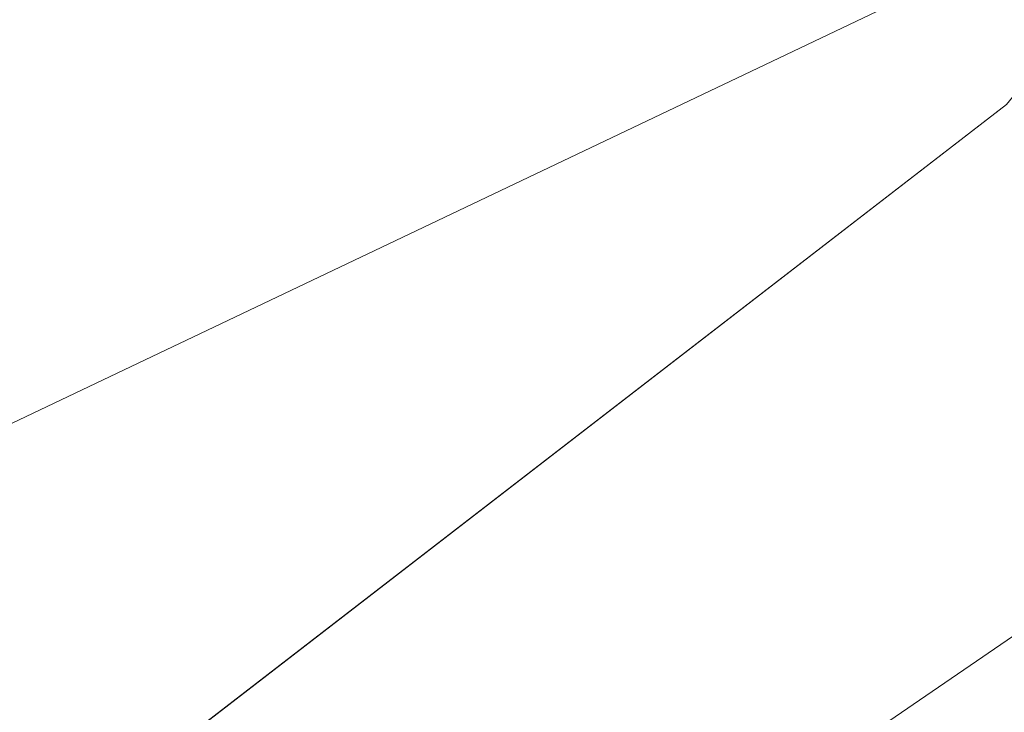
# Model space of a CAD drawing. Header units: millimetres. Extents: x 162876 to 168130, y 402614 to 405602.
# Tile 754 of 1056: x 165494.72 to 165498.16, y 403928.38 to 403930.8. Entities that reach past the tile are written whole.
import ezdxf
from ezdxf import colors
from ezdxf.entities.mleader import LeaderData, LeaderLine
from ezdxf.math import Vec2, Vec3

# ---------------------------------------------------------------- set-up
doc = ezdxf.new("R2010")
doc.units = ezdxf.units.MM
for name, color, linetype, lineweight in [('X-CA190022.004-UO-BGT_Ondergrond$0$GE_367_OWGBerm_groenvoorziening_grasenk_GEM', 253, 'Continuous', 9), ('X-CA190022.004-UO-BGT_Ondergrond$0$GE_504_WTDWaterloop_sloot_Vlak_GEM', 253, 'Continuous', 9), ('X-CA190022.004-UO-BGT_Ondergrond$0$GE_541_OWTOever_slootkant_Vlak_GEM', 253, 'Continuous', 9), ('X-CA190022.004-UO-KAD_Percelen$0$B-WE-KG-GRENS_PERCEEL-GV', 150, 'Continuous', 9), ('X-CA190022.004-UO-OPB_Opbreek_v0.1$0$V-WE-VH-VERHARDING_TEGEL-A-200', 252, 'Continuous', 18), ('X-CA190022.004-UO-OPB_Opbreek_v0.1$0$X-XX-AL-T25- LEADER ASFALT', 7, 'Continuous', 25)]:
    doc.layers.add(name, color=color, linetype=linetype, lineweight=lineweight)
doc.layers.add('X-CA190022.004-UO-OPB_Opbreek_v0.1$0$V-WE-VH-VERHARDING_ASFALT-A-200 DEKLAAG FREZEN', color=32, linetype='Continuous', lineweight=18, transparency=0.5)
doc.styles.add('X-CA190022.004-UO-OPB_Opbreek_v0.1$0$NLCS-ISO-M200-T25', font='NLCS-ISO.ttf', dxfattribs={"height": 0.5})

msp = doc.modelspace()

# ---------------------------------------------------------------- hatches: boundary and pattern name
at = {"layer": 'X-CA190022.004-UO-OPB_Opbreek_v0.1$0$V-WE-VH-VERHARDING_ASFALT-A-200 DEKLAAG FREZEN'}
h = msp.add_hatch(dxfattribs=at)
h.set_pattern_fill('AVH-ASFALT', color=256, scale=0.5, pattern_type=2)
h.set_pattern_definition([(60, (0, 0), (-0.4330127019, 0.25), []), (120, (0, 0), (-0.4330127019, -0.25), [])])
h.paths.add_polyline_path([(165509.7816, 403931.39), (165512.2576, 403933.865), (165509.6084, 403936.1928), (165509.2789, 403935.8538), (165480.2366, 403905.168, 0.008697), (165475.2467, 403899.7023), (165477.8214, 403897.4324, -0.008776), (165479.1541, 403898.874), (165480.2736, 403900.062), (165495.0276, 403915.726)])
at = {"layer": 'X-CA190022.004-UO-OPB_Opbreek_v0.1$0$V-WE-VH-VERHARDING_TEGEL-A-200'}
h = msp.add_hatch(dxfattribs=at)
h.set_pattern_fill('AVH-TEGEL_300X300_HALFST-SO', color=256, scale=2, pattern_type=2)
h.set_pattern_definition([(0, (0, 0), (0.6, 0.3), [0.6, -0.6]), (90, (0, 0), (-0.6, 4e-17), [])])
edge = h.paths.add_edge_path()
edge.add_line((165468.5105, 403879.8795), (165470.3123, 403879.3785))
edge.add_line((165470.3123, 403879.3785), (165470.3534, 403879.5789))
edge.add_arc((165621.5347, 403843.8199), 155.3528, 166.262853, 166.692372, ccw=False)
edge.add_arc((165501.6692, 403873.13), 31.9558, 144.71918, 166.27624, ccw=False)
edge.add_arc((165508.1583, 403869.4315), 39.396, 137.84681, 145.77908, ccw=False)
edge.add_line((165478.9519, 403895.8707), (165480.0453, 403897.0302))
edge.add_line((165480.0453, 403897.0302), (165509.5157, 403928.2885))
edge.add_line((165509.5157, 403928.2885), (165514.018, 403932.9109))
edge.add_arc((165515.3017, 403931.4049), 1.9789, 52.1378, 130.4467, ccw=False)
edge.add_line((165516.5163, 403932.9672), (165517.0066, 403932.5344))
edge.add_line((165517.0066, 403932.5344), (165524.0861, 403926.2835))
edge.add_line((165524.0861, 403926.2835), (165525.3461, 403927.7242))
edge.add_line((165525.3461, 403927.7242), (165518.0268, 403934.1622))
edge.add_arc((165515.3011, 403931.4806), 3.8237, 44.5335, 128.0137)
edge.add_line((165512.9463, 403934.4931), (165512.2257, 403933.7656))
edge.add_line((165512.2257, 403933.7656), (165509.7504, 403931.2913))
edge.add_line((165509.7504, 403931.2913), (165480.2432, 403899.9641))
edge.add_line((165480.2432, 403899.9641), (165478.005, 403897.5889))
edge.add_arc((165523.1796, 403857.2925), 60.5356, 138.266592, 144.367175)
edge.add_arc((165502.0463, 403872.9997), 34.2112, 145.12798, 166.39015)
edge.add_arc((165598.9048, 403848.731), 134.063, 166.050115, 166.564962)

# ---------------------------------------------------------------- next in the draw order: leaders
at = {"layer": 'X-CA190022.004-UO-OPB_Opbreek_v0.1$0$X-XX-AL-T25- LEADER ASFALT'}
ml = msp.add_multileader_mtext('Standard', dxfattribs=at)
ml.set_content('\\A1;Wegvak 2.16; Fietspad Geerbosch\\PTotaal teervrij:\\PFrezen asfalt 25mm:  273.0m{\\H0.7x;\\S2^ ;\\H1.42857x; }', color=256, style='X-CA190022.004-UO-OPB_Opbreek_v0.1$0$NLCS-ISO-M200-T25')
ml.set_leader_properties(color=256, linetype='ByLayer', lineweight=-1)
ml.build(insert=Vec2(0, 0))
ml.multileader.update_dxf_attribs({"text_left_attachment_type": 5, "text_right_attachment_type": 5, "dogleg_length": 0.5, "arrow_head_size": 0.5})
ctx = ml.context
ctx.base_point, ctx.char_height, ctx.arrow_head_size, ctx.landing_gap_size, ctx.plane_origin, ctx.plane_x_axis, ctx.plane_y_axis = Vec3(165519.4827, 403953.6704), 0.5, 0.5, 0.18, Vec3(165445.8271, 403966.774), Vec3(0.692899, 0.721035), Vec3(-0.721035, 0.692899)
ctx.left_attachment, ctx.right_attachment = 5, 5
notes = []
notes.append((ctx, [(0, (1, 1, 0), (165519.1363, 403953.3099), (0.692899, 0.721035), 0.5, [(1, [(165496.5463, 403920.1721), (165523.5587, 403949.4352)], 0, [])])]))
ctx.mtext.insert, ctx.mtext.text_direction, ctx.mtext.rotation, ctx.mtext.width, ctx.mtext.flow_direction = Vec3(165517.9731, 403955.3708), Vec3(0.692899, 0.721035), 0.805295, 10.216208, 5
ctx.mtext.has_bg_fill, ctx.mtext.bg_color, ctx.mtext.bg_scale_factor, ctx.mtext.bg_transparency, ctx.mtext.use_window_bg_color = 1, -1027028792, 1.5, 0, 1
for ctx, leaders in notes:
    for number, flags, end, landing, length, lines in leaders:
        leader = LeaderData()
        leader.index, (leader.has_last_leader_line, leader.has_dogleg_vector, leader.attachment_direction) = number, flags
        leader.last_leader_point, leader.dogleg_vector, leader.dogleg_length = Vec3(end), Vec3(landing), length
        for number, points, colour, breaks in lines:
            line = LeaderLine()
            line.index, line.vertices, line.color, line.breaks = number, Vec3.list(points), colors.encode_raw_color(colour), breaks
            leader.lines.append(line)
        ctx.leaders.append(leader)

# ---------------------------------------------------------------- next in the draw order: linework, layer by layer
at = {"layer": 'X-CA190022.004-UO-BGT_Ondergrond$0$GE_367_OWGBerm_groenvoorziening_grasenk_GEM', "flags": 128}
msp.add_lwpolyline([(165418.322, 403889.087), (165427.369, 403892.934), (165431.711, 403895.092), (165440.947, 403899.683), (165442.706, 403900.557), (165455.967, 403906.999), (165466.917, 403912.152), (165480.008, 403918.483), (165493.464, 403925.411), (165499.33, 403929.427), (165501.371, 403932.143), (165502.06, 403935.175), (165499.74, 403937.17), (165499.089, 403936.746), (165501.693, 403939.269), (165501.649, 403938.443), (165503.293, 403936.224)], dxfattribs=at)
at = {"layer": 'X-CA190022.004-UO-BGT_Ondergrond$0$GE_504_WTDWaterloop_sloot_Vlak_GEM', "flags": 128}
msp.add_lwpolyline([(165410.855, 403890.87), (165432.998, 403901.193), (165448.153, 403908.51), (165467.316, 403918.285), (165493.188, 403930.978), (165497.688, 403934.283), (165499.377, 403935.428), (165499.928, 403935.611), (165500.722, 403934.769), (165500.495, 403934.327), (165499.733, 403932.417), (165498.172, 403930.507), (165492.915, 403926.449), (165471.659, 403915.411), (165458.016, 403909.344), (165447.554, 403904.256), (165428.723, 403894.968), (165416.964, 403889.751)], dxfattribs=at)
at = {"layer": 'X-CA190022.004-UO-BGT_Ondergrond$0$GE_541_OWTOever_slootkant_Vlak_GEM', "flags": 128}
for points in [[(165460.346, 403916.117), (165465.332, 403918.371), (165471.772, 403921.701), (165482.421, 403926.8), (165490.86, 403931.38), (165498.332, 403936.252), (165498.453, 403936.129), (165499.089, 403936.746), (165499.74, 403937.17), (165502.06, 403935.175), (165501.371, 403932.143), (165499.33, 403929.427), (165493.464, 403925.411), (165480.008, 403918.483), (165466.917, 403912.152), (165455.967, 403906.999)], [(165416.964, 403889.751), (165428.723, 403894.968), (165447.554, 403904.256), (165458.016, 403909.344), (165471.659, 403915.411), (165492.915, 403926.449), (165498.172, 403930.507), (165499.733, 403932.417), (165500.495, 403934.327), (165500.722, 403934.769), (165499.928, 403935.611), (165499.377, 403935.428), (165497.688, 403934.283), (165493.188, 403930.978), (165467.316, 403918.285), (165448.153, 403908.51), (165432.998, 403901.193), (165410.855, 403890.87)]]:
    msp.add_lwpolyline(points, dxfattribs=at)
at = {"layer": 'X-CA190022.004-UO-KAD_Percelen$0$B-WE-KG-GRENS_PERCEEL-GV', "flags": 128}
for points in [[(165513.006, 403935.006), (165507.8, 403939), (165372.327, 403871.117), (165504.764, 403934.187), (165505.996, 403931.629)], [(165198.984, 403783.721), (165203.794, 403770.499), (165219.371, 403778.022), (165261.19, 403798.093), (165312.395, 403823.042), (165377.01, 403853.973), (165439.548, 403884.215), (165525.447, 403925.461), (165513.006, 403935.006), (165505.996, 403931.629), (165504.764, 403934.187), (165372.327, 403871.117), (165276.3, 403823), (165276.248, 403824.924), (165211.72, 403793.834), (165208.803, 403792.162), (165203.98, 403789.794), (165205.414, 403786.827)]]:
    msp.add_lwpolyline(points, close=True, dxfattribs=at)

doc.saveas('drawing.dxf')
